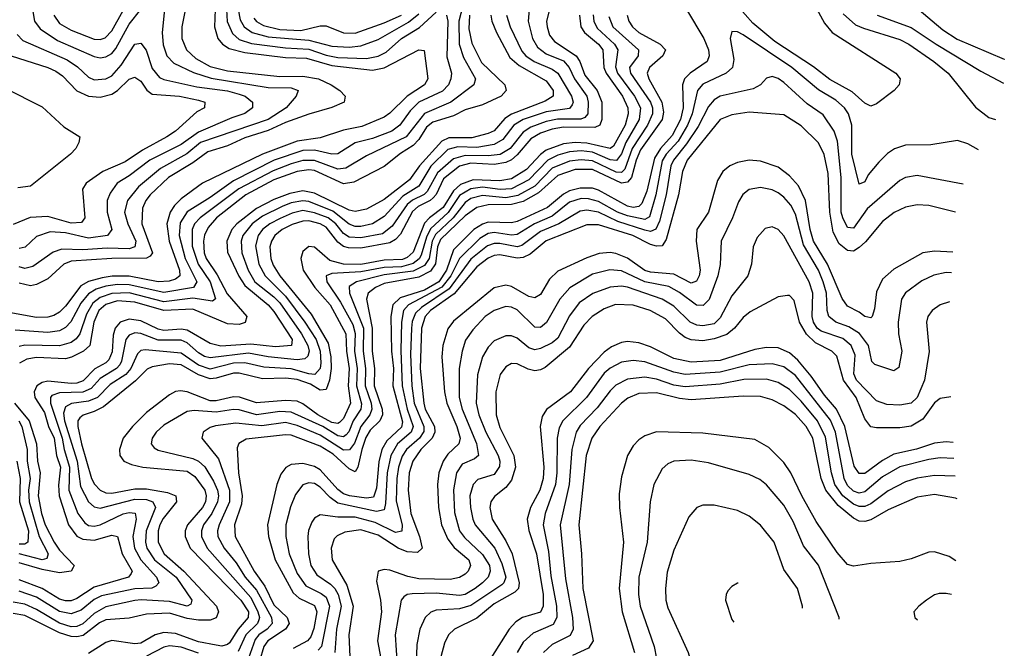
# Model space of a CAD drawing. Header units: inches. Extents: x 884549 to 1028252, y 526810 to 653624.
# Tile 767 of 1056: x 1010992 to 1014391, y 590144 to 592315. Entities that reach past the tile are written whole.
import ezdxf

# ---------------------------------------------------------------- set-up
doc = ezdxf.new("R2010")
doc.units = ezdxf.units.IN
doc.header["$MEASUREMENT"] = 0
doc.layers.add('B0519', color=7, linetype='Continuous')

msp = doc.modelspace()

# ---------------------------------------------------------------- linework, layer by layer
at = {"layer": 'B0519', "color": 5}
for points, elevation in [([(1012528.5, 592390), (1012508.3, 592310), (1012509.9, 592229.9), (1012523.9, 592183.9), (1012565.4, 592110), (1012560.1, 592090), (1012480.5, 592030), (1012389.3, 591990.7), (1012325.9, 591910), (1012190, 591844.5), (1012118.3, 591801.7), (1012090, 591798.1), (1012010, 591828.9), (1011970, 591827.9), (1011930, 591817.1), (1011867.4, 591792.6), (1011748.9, 591731.1), (1011615.6, 591630), (1011596.2, 591610), (1011587.9, 591590), (1011587.8, 591532.2), (1011608.3, 591470), (1011650.2, 591410), (1011668.7, 591351.3), (1011657.7, 591342.3), (1011590, 591353.6), (1011490, 591340.7), (1011370, 591371.2), (1011310, 591369.1), (1011270, 591355.9), (1011244.7, 591335.3), (1011222.7, 591297.3), (1011199.5, 591230), (1011187.4, 591212.6), (1011170, 591200.2), (1011130, 591188.3), (1011010, 591191.2), (1010990, 591186.5)], 2260), ([(1013723.3, 592390), (1013770, 592302.2), (1013796.9, 592270), (1014017, 592130), (1014031.7, 592110), (1014028.5, 592090), (1014010.5, 592070), (1013950, 592024.2), (1013930, 592015.8), (1013910, 592026.1), (1013865.3, 592065.3), (1013788.6, 592108.6), (1013732.2, 592152.2), (1013598.9, 592238.9), (1013522.6, 592302.6), (1013470, 592362.6)], 2520), ([(1011667.5, 592350), (1011664.5, 592290), (1011676.6, 592250), (1011692.8, 592230), (1011715.6, 592215.6), (1011770, 592201.1), (1011910, 592184.5), (1011982, 592182), (1012070, 592156.3), (1012210, 592140), (1012250, 592148.8), (1012370, 592210.1), (1012388, 592208), (1012401.5, 592110), (1012389.6, 592090), (1012329.4, 592050.6), (1012270, 591991.8), (1012250, 591978.5), (1012173.7, 591946.3), (1012110, 591932.7), (1012030, 591906.3), (1011950, 591895.1), (1011830, 591850.2), (1011623.6, 591750), (1011550, 591696.3), (1011526.8, 591673.2), (1011512.1, 591650), (1011500.6, 591610), (1011508.2, 591550), (1011544.4, 591450), (1011545.3, 591430), (1011530, 591418.3), (1011508.7, 591411.3), (1011470.2, 591409.8), (1011370, 591428.5), (1011311.3, 591428.7), (1011276.9, 591423.1), (1011229.5, 591410.5), (1011203.8, 591396.2), (1011150, 591325.3), (1011130, 591304.8), (1011110, 591292.8), (1011090, 591286.9), (1011050, 591285.8), (1010930, 591308.2)], 2220), ([(1012751.2, 592350), (1012747.7, 592310), (1012762.6, 592250), (1012779.8, 592219.8), (1012810, 592197), (1012870, 592172), (1012889.5, 592150), (1012907.1, 592110), (1012949.5, 592050), (1012954.2, 592030), (1012953.2, 591990), (1012942.8, 591977.2), (1012929.1, 591971), (1012849.1, 591970.9), (1012810, 591962.7), (1012756.2, 591943.8), (1012730, 591925.8), (1012685.9, 591870), (1012650.7, 591849.3), (1012610, 591844.7), (1012530, 591845.8), (1012490, 591834.5), (1012434.1, 591785.9), (1012398.8, 591721.2), (1012388.9, 591711.1), (1012348.7, 591691.3), (1012330, 591676.3), (1012278.3, 591601.7), (1012244.3, 591575.7), (1012170, 591561.1), (1012130, 591563.4), (1012110, 591576.5), (1012083.1, 591610), (1012057.5, 591630), (1012010, 591647.8), (1011970, 591655.3), (1011933.1, 591646.9), (1011891.4, 591628.6), (1011855.7, 591610), (1011830.7, 591590), (1011815.6, 591570), (1011806, 591534), (1011818.2, 591470), (1011839.2, 591430), (1011910, 591359.7), (1011977.1, 591270), (1012015.3, 591210), (1012029.7, 591170), (1012031.9, 591130), (1012029.5, 591110), (1012011.2, 591090), (1011990, 591091.4), (1011930, 591109.5), (1011834.9, 591114.9), (1011769.8, 591129.8), (1011730, 591128.7), (1011650, 591108.1), (1011610, 591122), (1011550, 591163.2), (1011425, 591174.9), (1011410, 591172.7), (1011398.7, 591161.3), (1011375.7, 591110), (1011359, 591090), (1011305.2, 591054.8), (1011260.9, 591010), (1011230, 590997.2), (1011170.8, 590989.2), (1011150, 590977.8), (1011143.7, 590956.3), (1011146.9, 590930), (1011190.8, 590790), (1011202.7, 590702.7), (1011229.5, 590650), (1011250, 590632), (1011270, 590627.7), (1011390, 590659.5), (1011430, 590658.4), (1011452.1, 590650), (1011461.7, 590630), (1011428.4, 590550), (1011427, 590510), (1011431.8, 590490), (1011458.1, 590450), (1011532.1, 590390), (1011587, 590310), (1011583.6, 590296.4), (1011570, 590289.7), (1011510, 590305.6), (1011411.7, 590311.7), (1011390, 590308.8), (1011290, 590286.7), (1011250, 590263.8), (1011210, 590228.7), (1011190, 590219.4), (1011170, 590218.6), (1011130, 590231.3), (1011050, 590278.5), (1011010, 590296), (1010970, 590303.6)], 2360), ([(1012820.7, 592350), (1012811.3, 592310), (1012812.8, 592290), (1012821.7, 592261.7), (1012838.8, 592238.8), (1012913.2, 592190), (1012925.8, 592170), (1012943.6, 592123.6), (1012985.1, 592070), (1013001.8, 592030), (1013001.4, 591970), (1012994.8, 591950), (1012978.1, 591941.9), (1012870, 591943.7), (1012830, 591936.5), (1012790, 591922.6), (1012757.2, 591902.8), (1012710, 591848), (1012690, 591831.1), (1012670, 591821.7), (1012630, 591815.1), (1012550, 591819.3), (1012510, 591808.7), (1012455.3, 591764.7), (1012429.5, 591710.5), (1012420, 591700), (1012409.5, 591690), (1012368.3, 591670), (1012347.8, 591652.2), (1012306.4, 591573.6), (1012290, 591555.2), (1012270, 591544), (1012170, 591525.8), (1012127, 591527), (1012110, 591532), (1012090, 591546.5), (1012050, 591598.5), (1012030, 591610.1), (1011990, 591619.9), (1011970, 591619.3), (1011932.5, 591607.5), (1011897.9, 591590), (1011873.2, 591570), (1011861.1, 591550), (1011856, 591530), (1011859, 591490), (1011866.8, 591466.8), (1011890, 591430), (1011997.9, 591297.9), (1012057.5, 591197.5), (1012065.8, 591150), (1012067, 591110), (1012062.1, 591070), (1012050, 591037.9), (1012030, 591035.6), (1011995.7, 591055.7), (1011950, 591072.7), (1011910, 591077.1), (1011830, 591074.8), (1011750, 591094.5), (1011730, 591094.3), (1011670, 591076.5), (1011650, 591075), (1011610, 591088.2), (1011550, 591123.4), (1011510, 591126.8), (1011450, 591116.1), (1011432.5, 591107.5), (1011392.4, 591067.6), (1011282.2, 590977.8), (1011250, 590961.2), (1011210.9, 590949.1), (1011200.2, 590939.8), (1011193, 590930), (1011193.2, 590910), (1011205.5, 590850), (1011240.6, 590730), (1011250.7, 590710.7), (1011270, 590690.1), (1011290, 590681.2), (1011310, 590679.5), (1011390, 590694.7), (1011430, 590694.4), (1011502.3, 590682.3), (1011531.6, 590670), (1011533.3, 590650), (1011487.7, 590592.3), (1011475.7, 590570), (1011470, 590550), (1011470.9, 590510), (1011490.8, 590470), (1011558.7, 590410), (1011671.4, 590290), (1011678.2, 590270), (1011671.1, 590249), (1011650, 590241.4), (1011610, 590241.4), (1011570, 590247.1), (1011510, 590265), (1011430, 590262.3), (1011370, 590247.9), (1011290, 590242.2), (1011268, 590232), (1011211.2, 590188.8), (1011190, 590183.3), (1011170, 590184.6), (1011130, 590197), (1011010, 590257), (1010970, 590264.5)], 2380), ([(1011567.7, 592370), (1011552.2, 592290), (1011551.8, 592250), (1011567.7, 592210), (1011600.2, 592180.2), (1011650, 592152.9), (1011710, 592138.4), (1011890, 592119), (1011970, 592119.2), (1012024.2, 592110), (1012067.6, 592090), (1012097.5, 592070), (1012115.9, 592050), (1012111.9, 592030), (1012070, 592011.4), (1011990, 591988.5), (1011910, 591960), (1011850, 591932), (1011770, 591906.3), (1011710, 591879.6), (1011641.3, 591858.7), (1011590, 591820.6), (1011505.8, 591770), (1011442.2, 591710), (1011427.3, 591690), (1011416.3, 591663.7), (1011413.6, 591610), (1011450.5, 591510), (1011442.2, 591497.8), (1011430, 591491.4), (1011310, 591490.5), (1011170, 591480.4), (1011144.2, 591470), (1011090, 591419.7), (1011050, 591400.2), (1011030, 591395.9), (1010990, 591404.8)], 2180), ([(1011491.7, 592350), (1011484.4, 592270), (1011487.3, 592227.3), (1011500.7, 592190), (1011524, 592164), (1011592.5, 592132.5), (1011653, 592113), (1011850, 592081), (1011930, 592079.9), (1011953.7, 592070), (1011946.4, 592050), (1011912.4, 592010), (1011850.5, 591970), (1011616.9, 591890), (1011568.9, 591851.1), (1011478.9, 591801.1), (1011402.9, 591737.1), (1011365, 591690), (1011354.1, 591650), (1011365.1, 591610), (1011393.3, 591550), (1011389.5, 591530), (1011370, 591523.9), (1011293.9, 591526.1), (1011210, 591519.4), (1011137.4, 591522.6), (1011108, 591512), (1011037.5, 591462.5), (1011010, 591455.7), (1010990, 591461.4)], 2160), ([(1011037, 592350), (1011043.3, 592310), (1011062.8, 592282.8), (1011122.8, 592242.8), (1011250, 592187.6), (1011270, 592183.1), (1011290, 592185.8), (1011310, 592197.9), (1011324.6, 592215.4), (1011370, 592299.2), (1011410.3, 592350)], 2160), ([(1011706.7, 592350), (1011708.9, 592308.9), (1011726.8, 592266.8), (1011750, 592246), (1011792.6, 592232.6), (1011910, 592217.3), (1011990, 592213), (1012050, 592192.4), (1012090, 592184.4), (1012190, 592180.4), (1012230, 592188.7), (1012257.4, 592202.6), (1012309.9, 592250), (1012372.4, 592287.6), (1012430, 592340.8)], 2240), ([(1011746.2, 592350), (1011753.7, 592313.7), (1011767.3, 592290), (1011794.7, 592270), (1011850, 592255.6), (1011990, 592243.7), (1012070, 592223), (1012130, 592219.7), (1012170, 592224), (1012230, 592246.6), (1012334.4, 592305.6), (1012370, 592335.1)], 2260), ([(1013293.5, 592350), (1013354.1, 592250), (1013370.1, 592210.1), (1013372, 592190), (1013364.8, 592170), (1013306.5, 592130), (1013287.4, 592110), (1013280.5, 592090), (1013282.4, 592010), (1013273.8, 591970), (1013244.8, 591915.2), (1013204.1, 591870), (1013183, 591837), (1013157.5, 591722.5), (1013140.2, 591679.8), (1013130, 591669.5), (1013110, 591666.6), (1013090, 591670.7), (1012990, 591725.9), (1012970, 591733), (1012926.7, 591733.3), (1012890, 591724.1), (1012870, 591712.7), (1012814, 591666), (1012710, 591618), (1012690, 591613), (1012610, 591615.1), (1012590, 591609), (1012560.1, 591590), (1012490, 591519.6), (1012465.7, 591450), (1012438.9, 591410), (1012390, 591380.8), (1012305.3, 591354.7), (1012280.2, 591330), (1012272.9, 591290), (1012276.2, 591170), (1012283.2, 591110), (1012280.4, 591050), (1012313.6, 590926.4), (1012310, 590907.3), (1012260.1, 590859.9), (1012241.9, 590830), (1012231.7, 590788.3), (1012223.5, 590696.5), (1012213.9, 590666.1), (1012190, 590662), (1012130.3, 590670.3), (1012110, 590677.3), (1012090, 590692.1), (1012030, 590759.9), (1012010, 590771.6), (1011970, 590781.8), (1011930, 590778.3), (1011911.6, 590768.4), (1011894.2, 590745.8), (1011879.5, 590710), (1011847.2, 590570), (1011851.2, 590530), (1011874.1, 590450), (1011935.9, 590335.9), (1011957.2, 590317.2), (1012010, 590291.3), (1012017.6, 590270), (1012007.2, 590212.8), (1011996.8, 590183.1), (1011986.2, 590170), (1011936.5, 590143.5)], 2520), ([(1014090, 592354.3), (1014179.2, 592279.2), (1014227.9, 592247.9), (1014390, 592177.9), (1014391, 592177.7)], 2580), ([(1012465.2, 592330), (1012469.7, 592309.7), (1012466.9, 592186.9), (1012482.9, 592130), (1012480.9, 592110), (1012472, 592090), (1012452, 592068), (1012369.7, 592030), (1012339.7, 592000.3), (1012305, 591950), (1012276.8, 591930), (1012210, 591904.6), (1012150, 591889.6), (1012090, 591851.7), (1012070, 591849.9), (1012010, 591864), (1011970, 591862.4), (1011870.7, 591829.3), (1011730, 591758.1), (1011650, 591700.1), (1011570, 591651.4), (1011546.5, 591613.5), (1011542.8, 591570), (1011563.3, 591490), (1011603.6, 591410), (1011592, 591390), (1011490, 591373.1), (1011370, 591399.6), (1011330, 591400.6), (1011290, 591394.8), (1011256.1, 591383.9), (1011230, 591368), (1011203.9, 591336.1), (1011168.6, 591271.4), (1011150, 591251.7), (1011130, 591240.7), (1011090, 591234.4), (1010976.9, 591243.1)], 2240), ([(1012618.8, 592330), (1012622.3, 592310), (1012637.9, 592270), (1012684.5, 592184.5), (1012716.4, 592156.4), (1012810, 592103.3), (1012834.1, 592070), (1012833.3, 592050), (1012806.7, 592033.3), (1012690, 591988.6), (1012667.1, 591972.9), (1012630, 591931), (1012610, 591921.1), (1012553.6, 591906.4), (1012473.5, 591906.5), (1012450, 591895.2), (1012372.6, 591810), (1012338.4, 591761.6), (1012250, 591693.4), (1012190, 591659.9), (1012150, 591652), (1012130, 591657.2), (1012010, 591715.6), (1011970, 591723.1), (1011925.2, 591714.8), (1011870, 591693.4), (1011810, 591662.2), (1011742, 591610), (1011724.2, 591590), (1011707.2, 591550), (1011710, 591512.4), (1011719.5, 591490), (1011748.9, 591428.9), (1011770, 591396.9), (1011850, 591330.5), (1011870, 591307.3), (1011933, 591210), (1011930.7, 591189.3), (1011875.4, 591184.6), (1011790, 591194.6), (1011686.9, 591186.9), (1011650, 591196.7), (1011570, 591242.4), (1011550, 591246), (1011490, 591241.7), (1011470, 591245.8), (1011410, 591274.6), (1011370, 591280), (1011338.8, 591270), (1011321.9, 591250), (1011315.2, 591224.8), (1011311.9, 591168.1), (1011300.1, 591139.9), (1011290.2, 591129.8), (1011251.5, 591108.5), (1011212, 591068), (1011190, 591059.3), (1011170, 591058.8), (1011090, 591067), (1011070, 591062), (1011051.4, 591050), (1011042.3, 591030), (1011045.1, 591010), (1011077.8, 590957.8), (1011091.4, 590910), (1011110.8, 590870), (1011120, 590810), (1011133, 590770), (1011126.9, 590706.9), (1011129.1, 590670), (1011161, 590570), (1011190, 590531.3), (1011210, 590520.5), (1011250, 590517.5), (1011310, 590534.9), (1011329.7, 590529.7), (1011346, 590470), (1011380.4, 590410), (1011377.4, 590402.6), (1011367.7, 590390), (1011250, 590355.3), (1011190, 590315.8), (1011170, 590308), (1011150, 590307.8), (1011130, 590313.9), (1011070.1, 590350.1), (1010990, 590379.9)], 2320), ([(1012672.5, 592330), (1012685.2, 592290), (1012725.5, 592205.5), (1012738.9, 592190), (1012767.7, 592170), (1012830, 592144.1), (1012849.5, 592129.5), (1012897.4, 592050), (1012902.3, 592030), (1012899.5, 592020.5), (1012890, 592007.9), (1012810, 591996.7), (1012730, 591969.8), (1012698.6, 591950), (1012659.6, 591900.4), (1012630, 591883.9), (1012570, 591873.5), (1012504.5, 591875.5), (1012470, 591866.3), (1012411.3, 591808.7), (1012370, 591740), (1012315, 591705), (1012250, 591634.7), (1012210.5, 591609.5), (1012170, 591600.2), (1012150, 591600.7), (1012130, 591608.3), (1012073.5, 591653.5), (1011990, 591686.8), (1011970, 591689.5), (1011930, 591682.7), (1011898.1, 591670), (1011830, 591636.2), (1011795, 591610), (1011762.6, 591570), (1011756.3, 591550), (1011759.6, 591510), (1011781.1, 591450), (1011804.4, 591410), (1011870, 591357.6), (1011890, 591336.4), (1011965.5, 591230), (1011987.2, 591190), (1011991.2, 591170), (1011987.4, 591152.6), (1011976.8, 591143.2), (1011950, 591140.6), (1011850, 591150.3), (1011782.6, 591162.6), (1011650, 591147.3), (1011630, 591152.1), (1011610, 591164.1), (1011570, 591199.1), (1011550, 591207.5), (1011470, 591208.2), (1011410, 591231.6), (1011390, 591233.1), (1011370, 591225.6), (1011359.2, 591210), (1011344.2, 591135.8), (1011337.6, 591122.4), (1011326.8, 591110), (1011270, 591076.1), (1011239.3, 591040.7), (1011210, 591028.1), (1011130, 591026.4), (1011103.5, 591016.5), (1011098.3, 591010), (1011098.2, 590990), (1011139.3, 590870), (1011145.9, 590830), (1011164.4, 590770), (1011162.4, 590690), (1011193.4, 590610), (1011217, 590577), (1011230, 590567.9), (1011250, 590565.5), (1011270, 590570.1), (1011350, 590608.2), (1011370, 590612.6), (1011390.5, 590610.5), (1011394.9, 590590), (1011383.1, 590530), (1011388.9, 590490), (1011410.3, 590450), (1011464.7, 590390), (1011472.6, 590370), (1011461.8, 590358.2), (1011448.6, 590351.4), (1011390, 590349.4), (1011274.5, 590325.5), (1011250, 590312.5), (1011204.4, 590275.6), (1011170, 590263.5), (1011130, 590271.4), (1011050, 590320.5), (1010990, 590341)], 2340), ([(1012544.6, 592330), (1012542.7, 592282.7), (1012553.3, 592233.3), (1012586.4, 592166.4), (1012667.1, 592090), (1012671.7, 592070), (1012654, 592050), (1012590, 592020.7), (1012530, 592003.5), (1012490, 591983.1), (1012418.8, 591961.2), (1012397, 591943), (1012370, 591900.6), (1012350, 591880.5), (1012306.9, 591853.1), (1012250, 591807.8), (1012145.9, 591754.1), (1012110, 591747.9), (1012010, 591793.7), (1011990, 591795.7), (1011950, 591790), (1011870, 591761.4), (1011772.5, 591710), (1011672.1, 591630), (1011642.5, 591597.5), (1011629.9, 591570.1), (1011626.4, 591550), (1011629.3, 591510), (1011635.8, 591490), (1011673.6, 591433.6), (1011708.5, 591368.5), (1011776.2, 591290), (1011770.6, 591269.4), (1011750, 591262.7), (1011710, 591264.9), (1011590, 591315.5), (1011490, 591310.9), (1011390, 591339.5), (1011330, 591343.4), (1011290, 591331.5), (1011265.4, 591310), (1011248.5, 591270), (1011234.1, 591190), (1011213.2, 591170), (1011171, 591149), (1011150, 591144.1), (1011050, 591148.5), (1011017.3, 591142.7), (1010991.5, 591128.5)], 2280), ([(1011110.1, 592330), (1011130, 592301.9), (1011170, 592278.4), (1011250, 592247.8), (1011270, 592246.7), (1011287.7, 592252.3), (1011310, 592275.9), (1011350, 592346.6)], 2180), ([(1012924.2, 592330), (1012929.2, 592290), (1012942.4, 592270), (1012990.4, 592230), (1013005, 592210), (1013008.7, 592150), (1013016.8, 592130), (1013073.4, 592050), (1013092, 592010), (1013093.2, 591990), (1013082.2, 591950), (1013041.6, 591878.4), (1013030, 591870), (1012950, 591888.6), (1012910, 591890.5), (1012870, 591885.6), (1012810, 591863.9), (1012790, 591849.1), (1012742.3, 591797.7), (1012690, 591765.4), (1012650, 591758.1), (1012557.9, 591762.1), (1012514.1, 591745.9), (1012490, 591723.4), (1012453.9, 591666.1), (1012406.7, 591630), (1012390, 591611.6), (1012350, 591511.4), (1012330, 591493.5), (1012313.2, 591486.8), (1012250, 591483.9), (1012170, 591469.5), (1012110.2, 591470.2), (1012062.6, 591482.7), (1012010, 591529.6), (1011990, 591531.1), (1011970, 591514.5), (1011962.5, 591490), (1011971.4, 591450), (1012011.3, 591390), (1012063.5, 591330), (1012118, 591230), (1012120.6, 591170), (1012129.3, 591110), (1012126, 591050), (1012134.5, 590990), (1012110, 590937.1), (1012096.4, 590923.6), (1012090, 590919.8), (1012070, 590924.1), (1012021.6, 590950), (1011970, 590988), (1011950, 590997.1), (1011910, 590999.7), (1011810, 590991.7), (1011751.5, 591011.5), (1011730, 591012.9), (1011670, 590998.6), (1011650, 590998.7), (1011570, 591029.7), (1011547.4, 591032.6), (1011530, 591030.6), (1011510, 591019.5), (1011430, 590958.5), (1011381.2, 590910), (1011350.1, 590870), (1011336.8, 590830), (1011338.5, 590810), (1011351.8, 590790), (1011378.4, 590778.4), (1011417, 590770), (1011570, 590755.5), (1011597.2, 590737.2), (1011631.4, 590690), (1011635.8, 590670), (1011633.3, 590650), (1011623.4, 590630), (1011571.2, 590570), (1011563.9, 590550), (1011563, 590530), (1011580.7, 590490), (1011756.1, 590310), (1011781.7, 590270), (1011781.2, 590250), (1011746.8, 590210), (1011716.8, 590163.2), (1011710, 590156.7), (1011690, 590151.7), (1011670, 590154.6), (1011610, 590165.9), (1011530, 590194.7), (1011490, 590198.4), (1011459.5, 590190), (1011410, 590161.6), (1011390, 590159.2), (1011310, 590170.5), (1011290, 590164.4), (1011230, 590125.9)], 2420), ([(1012971.9, 592331.9), (1012973.6, 592310), (1012985.8, 592285.8), (1013045.7, 592230), (1013057.4, 592210), (1013048.6, 592151.4), (1013055.9, 592130), (1013115, 592050), (1013135.5, 592010), (1013131, 591970), (1013084.4, 591890), (1013069.1, 591850.9), (1013052.1, 591827.9), (1013030, 591830.7), (1012970, 591856.9), (1012930, 591861.5), (1012890, 591858.6), (1012850, 591847.2), (1012815.9, 591830), (1012750, 591761.8), (1012690, 591730.6), (1012651.3, 591728.8), (1012590, 591736.9), (1012549.5, 591730.5), (1012510, 591707.4), (1012470.9, 591649.1), (1012410, 591592.4), (1012396.6, 591563.4), (1012378.4, 591501.6), (1012370.8, 591489.2), (1012350, 591472.8), (1012310, 591461.4), (1012250, 591459.2), (1012170, 591443.5), (1012070, 591438.8), (1012049.7, 591430.3), (1012052.1, 591410), (1012099.7, 591339.7), (1012142, 591261.9), (1012150.7, 591230.7), (1012148.6, 591170), (1012156.9, 591110), (1012155.1, 591050), (1012171.7, 590988.3), (1012169.6, 590970), (1012143.7, 590930), (1012128.3, 590891.7), (1012118.8, 590881.2), (1012110, 590874.1), (1012090, 590877.5), (1012039.2, 590910), (1011930, 590959.9), (1011890, 590961.8), (1011810, 590950.2), (1011750, 590967.7), (1011730, 590968.8), (1011670, 590958.9), (1011595.1, 590964.9), (1011570, 590961.8), (1011490, 590914), (1011463.3, 590890), (1011449.5, 590870), (1011445.9, 590850), (1011456.3, 590836.3), (1011470, 590827.7), (1011590, 590799.5), (1011610, 590790.7), (1011631.1, 590771.1), (1011661.2, 590721.2), (1011675.5, 590690), (1011678.3, 590670), (1011674.9, 590650), (1011655.4, 590610), (1011626.8, 590570), (1011619.5, 590550), (1011619.6, 590530), (1011639.8, 590490), (1011790, 590319.1), (1011814.3, 590270), (1011819.9, 590250), (1011817.9, 590242.1), (1011813.7, 590230), (1011772.7, 590190), (1011746.6, 590133.4)], 2440), ([(1013025.5, 592325.5), (1013039.7, 592290), (1013128.1, 592210), (1013126.9, 592190), (1013097.7, 592150), (1013100.4, 592130), (1013169.2, 592030), (1013176.4, 592010), (1013177.1, 591990), (1013159.2, 591950), (1013106, 591870), (1013081.3, 591798.7), (1013070, 591786.7), (1013051.5, 591788.5), (1012970, 591827.7), (1012930, 591831), (1012890, 591826.3), (1012830, 591801.8), (1012770, 591740.3), (1012712.4, 591707.6), (1012670, 591699.8), (1012590, 591707.3), (1012550, 591697.6), (1012530, 591683.8), (1012488.6, 591630), (1012427.3, 591572.7), (1012415.9, 591550), (1012406.2, 591490), (1012390, 591465.9), (1012350, 591445.8), (1012250, 591433.5), (1012155.2, 591410), (1012130, 591393.1), (1012130.6, 591370), (1012179.1, 591250), (1012178.3, 591170), (1012186.2, 591110), (1012184.6, 591050), (1012205.3, 590990), (1012207.8, 590970), (1012201.3, 590950), (1012170.4, 590909.6), (1012148, 590852), (1012130.9, 590829.1), (1012110, 590828.2), (1012030, 590880.2), (1011950, 590913.7), (1011910, 590923.4), (1011827.8, 590912.2), (1011738.3, 590921.7), (1011668.3, 590911.7), (1011650, 590906), (1011626, 590890), (1011620.9, 590870), (1011678.3, 590798.3), (1011716.7, 590690), (1011716.8, 590650), (1011680.5, 590570), (1011675.1, 590550), (1011676.7, 590530), (1011698.1, 590490), (1011739.5, 590439.5), (1011770.9, 590390), (1011810, 590344.8), (1011861, 590250), (1011863.8, 590230), (1011847.1, 590210), (1011817.8, 590190), (1011805.3, 590174.7), (1011782.4, 590110)], 2460), ([(1013088.7, 592330), (1013094.5, 592310), (1013107.8, 592290), (1013129.7, 592270), (1013202.8, 592230), (1013221.1, 592210), (1013212.7, 592190), (1013165.8, 592150), (1013158.3, 592130), (1013164.2, 592110), (1013208.9, 592030), (1013215.2, 591995.2), (1013210, 591970), (1013134.9, 591865.1), (1013120, 591830), (1013104.1, 591770), (1013090, 591753.1), (1013070, 591750.1), (1012970, 591797.2), (1012910, 591797.5), (1012850, 591776.6), (1012783.4, 591716.6), (1012730, 591687), (1012690, 591676.7), (1012610, 591675.7), (1012570, 591665.8), (1012530, 591637.4), (1012444.7, 591555.3), (1012434.9, 591530), (1012428.2, 591471.8), (1012410, 591446.7), (1012370, 591425.3), (1012250, 591403.7), (1012220.3, 591390), (1012195, 591370), (1012189.3, 591350), (1012209.3, 591250), (1012209.1, 591170), (1012217.4, 591110), (1012215.4, 591050), (1012243.1, 590970), (1012244.6, 590950), (1012235.5, 590930), (1012202.5, 590897.5), (1012187.6, 590872.4), (1012172.8, 590830), (1012159.7, 590770), (1012150, 590753.1), (1012130, 590763.5), (1012074.6, 590814.6), (1012030, 590841.5), (1011930, 590879.8), (1011910, 590881), (1011774.2, 590865.8), (1011748.4, 590851.6), (1011743.2, 590836.8), (1011747.7, 590750), (1011760.8, 590670), (1011757.8, 590642.2), (1011734.4, 590570), (1011735.6, 590530), (1011801.3, 590410), (1011838.7, 590358.7), (1011870, 590294.1), (1011916.2, 590250), (1011923.1, 590230), (1011910.1, 590210), (1011848.5, 590170), (1011835.6, 590150), (1011819.8, 590100.2)], 2480), ([(1011800, 592320), (1011810, 592308.3), (1011834.3, 592294.3), (1011890, 592280.3), (1011962.9, 592277.1), (1012030, 592293.7), (1012050, 592293.7), (1012109.8, 592269.8), (1012150, 592268), (1012250, 592303.6), (1012310, 592330.6)], 2280), ([(1013835.3, 592335.3), (1013877.2, 592297.2), (1013904.8, 592284.8), (1014030, 592246.5), (1014061.3, 592230), (1014148.1, 592170), (1014196.8, 592130), (1014292.1, 592012.1), (1014337.1, 591977.1), (1014360.7, 591969.6)], 2540), ([(1013951.6, 592330), (1014070, 592288.2), (1014155.3, 592230), (1014310, 592136.5), (1014388.3, 592095.9)], 2560), ([(1010983.3, 592263.3), (1011002.9, 592242.9), (1011156.3, 592176.3), (1011191.6, 592151.6), (1011230, 592116.2), (1011250, 592107.3), (1011290, 592110.1), (1011310, 592121.3), (1011342.8, 592157.2), (1011390, 592230.1), (1011410, 592233.9), (1011429.1, 592209.1), (1011450, 592145.8), (1011475.2, 592115.2), (1011490, 592108.2), (1011603.3, 592083.3), (1011709.2, 592069.2), (1011750, 592057.5), (1011770.7, 592050), (1011795.6, 592030), (1011796.1, 592010), (1011769.5, 591990.5), (1011724.3, 591975.7), (1011610, 591926.4), (1011550, 591884), (1011441.3, 591830), (1011370, 591775.6), (1011328.3, 591750), (1011304.5, 591715.5), (1011294.6, 591690), (1011293.8, 591650), (1011310.5, 591590), (1011295.3, 591570), (1011230, 591560.3), (1011150, 591578.1), (1011097.9, 591582.1), (1011050, 591565.8), (1011010.8, 591529.2), (1010990, 591524.5)], 2140), ([(1014302, 591865.2), (1014265.4, 591885.4), (1014230, 591897.4), (1014137.3, 591882.7), (1014050, 591880.8), (1014011.5, 591868.5), (1013987.3, 591852.7), (1013957.5, 591822.5), (1013921.3, 591778.7), (1013910, 591754.7), (1013890, 591746.6), (1013864.9, 591850), (1013864.7, 591950), (1013852.8, 591990), (1013839.5, 592010), (1013810, 592037.2), (1013750, 592072.1), (1013657.8, 592150), (1013490, 592261.8), (1013470, 592273.2), (1013450, 592273.3), (1013445, 592250), (1013457.1, 592177.1), (1013453, 592150), (1013431, 592130), (1013350, 592092.4), (1013332.3, 592070), (1013313.2, 591990), (1013297, 591950), (1013264.8, 591895.2), (1013223.7, 591850), (1013210, 591827.2), (1013188.7, 591710), (1013166.6, 591633.4), (1013150, 591624.4), (1013090, 591637.4), (1013055.4, 591650), (1012990, 591687.2), (1012956.2, 591696.2), (1012930, 591697.2), (1012890, 591684.3), (1012830, 591636.1), (1012769.8, 591610.2), (1012710, 591572.6), (1012690, 591570.2), (1012630, 591580.2), (1012610, 591576.4), (1012580.7, 591559.4), (1012510, 591490.2), (1012480.7, 591430), (1012450, 591391.4), (1012334.9, 591330), (1012317.3, 591310), (1012310.2, 591270), (1012308.1, 591171.9), (1012312.9, 591050), (1012329.8, 590970), (1012350.8, 590910), (1012343.8, 590890), (1012296.8, 590850), (1012273, 590810), (1012260.4, 590750), (1012255.6, 590644.4), (1012250, 590622.3), (1012224.1, 590615.9), (1012090, 590645.4), (1012064.6, 590664.6), (1012030, 590700.8), (1012010, 590712.6), (1011990, 590715.9), (1011970, 590708.1), (1011944.9, 590675.1), (1011927.1, 590632.9), (1011910.9, 590570), (1011911.5, 590530), (1011922.8, 590470), (1011950, 590402.4), (1011980.3, 590360.3), (1012033.5, 590333.5), (1012050, 590320.4), (1012061.6, 590290), (1012033.9, 590150), (1012022.5, 590137.5)], 2540), ([(1010938.1, 592198.1), (1011089.3, 592150), (1011117, 592137), (1011140.7, 592120.7), (1011189.2, 592069.2), (1011230, 592050.3), (1011270, 592047.6), (1011310, 592057.6), (1011330.3, 592069.7), (1011370, 592109.7), (1011390, 592116.3), (1011410, 592101.8), (1011430.7, 592070.7), (1011450, 592057.7), (1011543.8, 592050), (1011610, 592036.3), (1011631.4, 592030), (1011630.2, 592010), (1011604.1, 591995.9), (1011530.6, 591930), (1011499.8, 591910), (1011415.9, 591864.1), (1011355.9, 591824.1), (1011279.5, 591790), (1011221.3, 591750), (1011208.7, 591730), (1011217, 591630), (1011206.1, 591613.9), (1011170, 591612.5), (1011090, 591635.2), (1011028.6, 591631.4), (1010970, 591606.9)], 2120), ([(1014248.7, 591746.5), (1014090, 591776.1), (1014050, 591769.2), (1014030, 591759.1), (1013918.2, 591661.8), (1013870, 591595.2), (1013850, 591597.5), (1013833.2, 591630), (1013828.4, 591650), (1013827.5, 591770), (1013815.3, 591895.3), (1013804, 591930), (1013765.8, 591985.8), (1013710, 592024.1), (1013630, 592097.4), (1013610, 592111.8), (1013590, 592117.9), (1013570, 592112.9), (1013549.3, 592090), (1013524.7, 592075.3), (1013410, 592050.7), (1013390, 592037.6), (1013370, 592014.3), (1013334.6, 591945.4), (1013294.2, 591885.8), (1013248.8, 591830), (1013239.7, 591810), (1013224.2, 591710), (1013201.3, 591618.7), (1013188.5, 591591.5), (1013170, 591583.6), (1013150, 591587.7), (1013057.3, 591617.3), (1012990, 591649.8), (1012950, 591656.5), (1012927.1, 591652.9), (1012853.7, 591610), (1012790, 591582.8), (1012725.2, 591534.8), (1012710, 591530), (1012650, 591541.8), (1012630, 591541.7), (1012606.7, 591533.3), (1012550, 591488.1), (1012475.1, 591384.9), (1012379.3, 591320.7), (1012359, 591301), (1012347.2, 591272.8), (1012344.7, 591250), (1012341.1, 591158.9), (1012345.8, 591050), (1012353.7, 590990), (1012387.7, 590910), (1012386.9, 590893.1), (1012372.3, 590870), (1012327, 590830), (1012312.8, 590807.2), (1012300, 590770), (1012294.1, 590730), (1012291.6, 590651.6), (1012312.1, 590570), (1012311.9, 590548.1), (1012290, 590544.4), (1012218.9, 590578.9), (1012150, 590596.3), (1012090, 590596.4), (1012030, 590605.3), (1012010, 590592.9), (1012000.8, 590579.2), (1011989.1, 590550.9), (1011986.6, 590530), (1011989.7, 590470), (1011997.4, 590430), (1012018.3, 590398.3), (1012065.7, 590365.7), (1012080.2, 590350), (1012091.9, 590330), (1012102.2, 590290), (1012085.6, 590210), (1012080.4, 590130)], 2560), ([(1010939.5, 592079.5), (1011070, 592013.3), (1011144.3, 591944.3), (1011200.3, 591910), (1011196.5, 591890), (1011186, 591870), (1011167.4, 591850), (1011030, 591739.5), (1010986.3, 591733.7)], 2080), ([(1014223, 591650.3), (1014130, 591673.2), (1014090, 591675.2), (1014050, 591667.2), (1014011.1, 591648.9), (1013970, 591618.1), (1013912.2, 591547.7), (1013890, 591528.3), (1013870, 591515.7), (1013850, 591517.9), (1013820.6, 591540.6), (1013800.5, 591580.5), (1013788.5, 591650), (1013783, 591783), (1013769.7, 591849.7), (1013750, 591889.9), (1013690, 591948.5), (1013630, 591986.3), (1013510, 591994.8), (1013450, 591986.5), (1013410, 591969.9), (1013296.5, 591830), (1013279.7, 591790), (1013266, 591710), (1013224, 591556), (1013210, 591534), (1013190, 591533.1), (1013170, 591538.5), (1013108.9, 591568.9), (1012990, 591606.7), (1012950, 591606.4), (1012810, 591550.7), (1012754.6, 591505.4), (1012730, 591493.5), (1012710, 591490.7), (1012650, 591502.8), (1012630, 591500.5), (1012610, 591491.3), (1012570, 591461.1), (1012492.5, 591367.5), (1012410, 591310), (1012392.3, 591290), (1012379.2, 591250), (1012375.2, 591110), (1012386.9, 590990), (1012392.5, 590970), (1012424.2, 590910), (1012425.3, 590890), (1012416.1, 590870), (1012377.5, 590830), (1012349.4, 590790), (1012337, 590750), (1012333.2, 590690), (1012342.2, 590610), (1012372.4, 590530), (1012382.1, 590490), (1012365.5, 590474.5), (1012330, 590476.8), (1012299.3, 590490), (1012230, 590534.8), (1012170, 590553.4), (1012114.4, 590545.6), (1012087.7, 590532.3), (1012078.4, 590521.6), (1012067.6, 590490), (1012070.8, 590450), (1012121.6, 590361.6), (1012143.4, 590290), (1012128, 590190), (1012132.9, 590090)], 2580), ([(1014213.4, 591511.8), (1014150, 591515.9), (1014110, 591509.9), (1014010, 591452.8), (1013970, 591418.9), (1013950, 591375.4), (1013943.5, 591316.5), (1013934.8, 591290), (1013930, 591284.8), (1013910, 591289.9), (1013890, 591305.1), (1013850, 591325.2), (1013831.9, 591351.9), (1013780.4, 591470), (1013732.8, 591550), (1013720.6, 591590), (1013704.8, 591690), (1013681, 591741), (1013650, 591776), (1013610, 591804.9), (1013550, 591826), (1013510, 591829.4), (1013470, 591821.4), (1013443.8, 591810), (1013418.9, 591790), (1013400.5, 591759.5), (1013369.7, 591650.3), (1013329.7, 591590), (1013326.9, 591550), (1013341, 591450), (1013338.2, 591430), (1013328.6, 591411.4), (1013310, 591404.7), (1013250, 591435.6), (1013170, 591442.8), (1013150, 591448.5), (1013090, 591491.3), (1013050, 591506.9), (1013030, 591510.7), (1012992.9, 591507.1), (1012950, 591492.5), (1012850, 591446), (1012821, 591419), (1012790, 591366), (1012770, 591353.7), (1012750, 591359.2), (1012690, 591393.4), (1012670, 591398.2), (1012630, 591389.1), (1012490, 591274.2), (1012470, 591246.8), (1012453.5, 591190), (1012449.8, 591150), (1012459, 591030), (1012466.4, 590990), (1012501.8, 590910), (1012512.9, 590870), (1012508, 590850), (1012470, 590813.9), (1012453.8, 590790), (1012438.7, 590750), (1012434.2, 590710), (1012438.2, 590630), (1012448.6, 590570), (1012470, 590521), (1012492.5, 590492.5), (1012542.3, 590450), (1012548.4, 590430), (1012540.6, 590410), (1012530, 590400.3), (1012510, 590388.4), (1012478.5, 590381.5), (1012370, 590384.2), (1012331.8, 590391.9), (1012270, 590413.8), (1012250, 590416.3), (1012229.7, 590410.3), (1012224.4, 590375.6), (1012237.7, 590310), (1012240.8, 590270), (1012227, 590170), (1012241.9, 590090)], 2620), ([(1014208.8, 591440.6), (1014190, 591441.5), (1014147.7, 591432.3), (1014106.6, 591413.4), (1014050, 591371.5), (1014036.6, 591350), (1014024.2, 591270), (1014026, 591230), (1014037.7, 591170), (1014026.4, 591113.6), (1014010, 591102), (1013943.9, 591123.9), (1013934.1, 591134.1), (1013922.1, 591190), (1013890.9, 591230.9), (1013854.4, 591254.4), (1013809.2, 591270), (1013784.8, 591290), (1013779.5, 591310), (1013777.6, 591370), (1013766.2, 591410), (1013750, 591450), (1013697.6, 591537.6), (1013670, 591642.6), (1013654.4, 591674.4), (1013630, 591702.1), (1013610, 591716.7), (1013590, 591726.9), (1013550, 591735), (1013510, 591728.4), (1013488.5, 591711.5), (1013473.8, 591686.2), (1013452.9, 591630), (1013413.8, 591550), (1013409.7, 591469.7), (1013401.7, 591430), (1013371.7, 591348.4), (1013351.9, 591328.1), (1013328.4, 591328.4), (1013270, 591372.5), (1013233.1, 591393.1), (1013150, 591409.6), (1013070, 591446.9), (1013029.5, 591450.5), (1012970, 591435.5), (1012890.9, 591389.1), (1012856.4, 591350), (1012811.2, 591268.8), (1012790, 591252.2), (1012770, 591253), (1012710, 591313.2), (1012690, 591322), (1012670, 591323.8), (1012630, 591310.8), (1012599.5, 591290), (1012556.2, 591243.8), (1012531.6, 591208.4), (1012519.5, 591170), (1012509.8, 591110.2), (1012509.6, 591010), (1012519.3, 590970), (1012568.9, 590851.1), (1012576.1, 590810), (1012562, 590798), (1012520, 590780), (1012499.6, 590750), (1012489.3, 590690.7), (1012493.5, 590613.5), (1012510.7, 590550), (1012527.2, 590527.2), (1012590, 590468.5), (1012613.5, 590430), (1012616.9, 590410), (1012608.9, 590390), (1012589.3, 590370), (1012564.9, 590350), (1012530, 590330.2), (1012510, 590326.3), (1012430, 590334.4), (1012347.5, 590332.5), (1012329.7, 590330.3), (1012317.9, 590322.1), (1012309.6, 590310), (1012288.8, 590190), (1012295.4, 590084.6)], 2640), ([(1014202.4, 591339.9), (1014170, 591329.8), (1014142.4, 591310), (1014127.2, 591290), (1014122.2, 591270), (1014131.4, 591168.6), (1014115.8, 591070), (1014089.8, 591010.2), (1014070, 590990.8), (1014030, 590983.4), (1013985.8, 590985.8), (1013950, 590998.2), (1013881, 591070), (1013872.1, 591092.1), (1013875.8, 591155.8), (1013862.8, 591190), (1013833.5, 591213.5), (1013758.9, 591238.9), (1013744.9, 591250), (1013732.1, 591270), (1013727.5, 591290), (1013730.5, 591370), (1013717.7, 591410), (1013630, 591568.2), (1013610, 591590.7), (1013590, 591599.8), (1013566.1, 591593.9), (1013537.6, 591562.4), (1013523.7, 591530), (1013518.3, 591470), (1013505.3, 591430), (1013450, 591361.6), (1013410, 591284.9), (1013390, 591264.8), (1013350, 591257), (1013330, 591259.3), (1013306.4, 591270), (1013250, 591325.4), (1013210, 591349.7), (1013090, 591390.7), (1013070, 591394.1), (1013030, 591390.9), (1012970.8, 591369.2), (1012923.6, 591336.4), (1012890, 591292.1), (1012850, 591214.7), (1012830, 591198.3), (1012790, 591179.1), (1012770, 591175.1), (1012750, 591181.8), (1012710, 591214.4), (1012690, 591222.6), (1012670, 591222.5), (1012630, 591205.5), (1012610, 591184.3), (1012589.8, 591150.2), (1012572.2, 591087.8), (1012568, 590990), (1012577.6, 590950), (1012601.6, 590890), (1012644.1, 590810), (1012649.8, 590790), (1012648.6, 590771.4), (1012630, 590744.1), (1012573.5, 590726.5), (1012558, 590710), (1012546.6, 590670), (1012548.3, 590630), (1012556.2, 590590), (1012564.9, 590570), (1012632.2, 590490), (1012656.9, 590436.9), (1012670.2, 590389.8), (1012664, 590370), (1012656.3, 590363.7), (1012550, 590291.6), (1012510, 590280.4), (1012430, 590276.1), (1012411.5, 590268.5), (1012392.5, 590250), (1012374, 590210), (1012362.7, 590157.3), (1012359.5, 590050)], 2660), ([(1014206.3, 591012.3), (1014170, 591006.8), (1014150, 590991.1), (1014110, 590935.7), (1014070, 590911.3), (1014030, 590905.6), (1013950, 590905), (1013930, 590909), (1013910, 590936.8), (1013879.5, 591010), (1013835.4, 591070), (1013813.3, 591153.3), (1013795.7, 591170), (1013739.2, 591199.2), (1013708.4, 591228.4), (1013683.6, 591270), (1013665.2, 591345.2), (1013650, 591362), (1013642.8, 591362.8), (1013610, 591357.4), (1013514.2, 591305.8), (1013490, 591286.8), (1013459.3, 591250), (1013432.8, 591227.2), (1013390, 591212.7), (1013350, 591206.1), (1013310, 591209.1), (1013290, 591217.7), (1013270, 591231.8), (1013221.2, 591281.2), (1013168.4, 591310), (1013110, 591329.4), (1013049.3, 591330.7), (1013010, 591316.7), (1012968.1, 591290), (1012940, 591260), (1012890, 591183.9), (1012806.1, 591113.9), (1012790, 591105.1), (1012770, 591102.7), (1012748, 591108), (1012710, 591126.7), (1012690, 591126.9), (1012670, 591115.6), (1012650.8, 591089.2), (1012635.5, 591030), (1012637.3, 590950), (1012650, 590906.6), (1012698.5, 590810), (1012703.7, 590770), (1012690, 590724.3), (1012670, 590699.3), (1012631.5, 590668.5), (1012619.2, 590650), (1012615.7, 590630), (1012623.7, 590590), (1012670, 590514.9), (1012692.1, 590470), (1012716.3, 590370), (1012713.7, 590350), (1012701.7, 590338.3), (1012630, 590297.1), (1012570, 590248.6), (1012493.4, 590210), (1012472.6, 590190), (1012458.3, 590161.7), (1012445.5, 590114.5)], 2680), ([(1014214.2, 590854.5), (1014190, 590857.5), (1014150, 590852.3), (1014088.1, 590831.9), (1014010, 590814.6), (1013970, 590792.2), (1013910, 590748.2), (1013890, 590747.2), (1013872.6, 590772.6), (1013840.4, 590910), (1013812.1, 590970), (1013770, 591017.9), (1013724.2, 591084.2), (1013678.6, 591138.6), (1013650, 591164.2), (1013610, 591181.8), (1013570, 591182.3), (1013530, 591175.4), (1013410, 591137.4), (1013310, 591131.9), (1013250, 591144.6), (1013170, 591184.6), (1013130, 591198.3), (1013090, 591203.4), (1013070, 591200.5), (1013035.1, 591184.9), (1013010, 591167.1), (1012955.3, 591110), (1012894.1, 591030), (1012810.9, 590969.1), (1012796, 590944), (1012788.4, 590910), (1012801.5, 590770), (1012798.8, 590730), (1012788, 590690), (1012755.1, 590630), (1012743.8, 590590), (1012749.7, 590550.3), (1012776, 590470), (1012798.8, 590330), (1012799.7, 590290), (1012790, 590269.3), (1012727.7, 590250), (1012705, 590235), (1012682.1, 590210), (1012618.6, 590110)], 2720), ([(1014217, 590799.1), (1014170, 590801.2), (1014130, 590795.5), (1014030, 590770.5), (1013970, 590736), (1013910, 590684.3), (1013890, 590680.1), (1013870, 590686.9), (1013850, 590706.2), (1013838.3, 590730), (1013808.6, 590890), (1013791.3, 590931.3), (1013670, 591086.4), (1013630, 591115.7), (1013590, 591125.9), (1013510, 591122.5), (1013410, 591097.5), (1013290, 591089.7), (1013250, 591097.4), (1013150, 591133.3), (1013110, 591137.6), (1013070, 591131.6), (1013030, 591111.7), (1013010, 591094.2), (1012949.4, 591010), (1012867.2, 590930), (1012855, 590905), (1012847.2, 590870), (1012846.8, 590750), (1012841.9, 590710), (1012805.7, 590610), (1012799.4, 590570), (1012817.9, 590477.9), (1012826, 590394), (1012844.9, 590290), (1012846.4, 590250), (1012834.2, 590225.8), (1012764.2, 590195.8), (1012730, 590164.7), (1012710.1, 590129.9)], 2740), ([(1014221.5, 590737.9), (1014150, 590740.7), (1014090, 590731.7), (1014050, 590719.3), (1013990, 590688), (1013930, 590642.4), (1013910, 590633.2), (1013890, 590633.8), (1013870, 590642.3), (1013833.9, 590670), (1013805.6, 590710), (1013794, 590750), (1013773.5, 590873.5), (1013746.2, 590930), (1013690, 590997.6), (1013650, 591037.4), (1013610, 591061.7), (1013570, 591072.9), (1013491.9, 591071.9), (1013410, 591056.3), (1013290, 591046.4), (1013250, 591052.5), (1013190, 591072.9), (1013150, 591080.7), (1013090, 591073.4), (1013050, 591052.5), (1013030, 591033.2), (1012985.8, 590974.2), (1012927.1, 590912.9), (1012913, 590890), (1012897.8, 590830), (1012889.1, 590710), (1012857.5, 590570), (1012876.1, 590383.9), (1012900, 590250), (1012902.9, 590210), (1012892.2, 590187.8), (1012830, 590157.4), (1012800.8, 590130)], 2760), ([(1014228.4, 590660.2), (1014222.5, 590662.5), (1014150, 590674.8), (1014090, 590665.8), (1013990, 590622.1), (1013930, 590587.3), (1013910, 590581.7), (1013890, 590583.3), (1013870, 590593), (1013817.2, 590637.2), (1013774.8, 590690), (1013758.4, 590730), (1013729.6, 590869.6), (1013707, 590910), (1013670, 590951.7), (1013630, 590981), (1013590, 591002.3), (1013550, 591013.1), (1013490, 591015.1), (1013310, 591002.3), (1013270, 591006.4), (1013190, 591026.5), (1013130, 591024.3), (1013092.1, 591007.9), (1013069.2, 590990.8), (1012994.7, 590910), (1012967.2, 590870), (1012948.2, 590810), (1012922, 590570), (1012931.7, 590470), (1012936.2, 590350), (1012972, 590170), (1012955.2, 590144.8), (1012901, 590119)], 2780), ([(1010974.9, 590990), (1011024.7, 590930), (1011050.2, 590850), (1011053.8, 590790), (1011062.7, 590750), (1011056.2, 590670), (1011067.3, 590610), (1011080.5, 590570), (1011110.9, 590510.9), (1011130, 590482.9), (1011180.1, 590430), (1011177.5, 590422.5), (1011170, 590409.9), (1011130, 590405.2), (1011070, 590415.9), (1010990, 590439.6)], 2280), ([(1010988.9, 590930), (1011000, 590910), (1011018, 590830), (1011018.2, 590790), (1011028.3, 590730), (1011022.7, 590690), (1011024.8, 590650), (1011059.9, 590530), (1011090.8, 590470), (1011086.4, 590453.6), (1011070, 590449.4), (1010990, 590470)], 2260), ([(1014223.3, 590446.5), (1014200.7, 590460.7), (1014150, 590477.2), (1014130, 590476.3), (1014070, 590452.6), (1014030, 590443.2), (1013930, 590436.5), (1013870, 590427.6), (1013850, 590433.9), (1013814.4, 590474.4), (1013741.9, 590581.9), (1013692.4, 590670), (1013654.4, 590750), (1013630, 590785.2), (1013577.7, 590837.7), (1013530, 590864.9), (1013350, 590887.2), (1013190, 590891.7), (1013150, 590877.6), (1013130, 590864.2), (1013110, 590843.4), (1013090.7, 590810), (1013070, 590736.2), (1013062, 590678), (1013062.7, 590630), (1013076.9, 590510), (1013061.5, 590350), (1013071.7, 590270), (1013114.3, 590130)], 2820), ([(1010982.9, 590790), (1010993.7, 590730), (1010991.5, 590650), (1011022.8, 590550), (1011020.5, 590510), (1011010, 590503.9), (1010990, 590504)], 2240), ([(1013821.1, 590244.6), (1013821.4, 590250), (1013750, 590430.7), (1013697.4, 590497.4), (1013662.3, 590582.3), (1013630, 590638.6), (1013570, 590708.2), (1013546.7, 590726.7), (1013510, 590743.9), (1013370, 590784.4), (1013310, 590794.1), (1013250.1, 590789.9), (1013230, 590780.7), (1013210, 590763.9), (1013181.5, 590710), (1013168.2, 590650), (1013158.8, 590510), (1013129.7, 590390), (1013128.7, 590330), (1013133.7, 590290), (1013182.1, 590150), (1013190.6, 590109.4)], 2840), ([(1013694, 590282.3), (1013694, 590290), (1013677, 590350), (1013630, 590416.4), (1013596.4, 590510), (1013550, 590569), (1013510, 590600.2), (1013470, 590619.5), (1013390, 590638.5), (1013350, 590638.7), (1013330, 590629.7), (1013301.6, 590598.4), (1013250, 590483), (1013227.4, 590407.4), (1013221, 590350), (1013223, 590310), (1013230, 590283.7), (1013299.3, 590130), (1013329.3, 590029.3), (1013342.2, 590002.2), (1013344, 590000)], 2860), ([(1013470, 590369.3), (1013450, 590357.2), (1013437.1, 590342.9), (1013430.6, 590330), (1013428.5, 590310), (1013450, 590244), (1013457.8, 590234.3)], 2880), ([(1013471.8, 590369), (1013470, 590369.3)], 2880), ([(1014209, 590329.5), (1014190, 590333.3), (1014166.6, 590333.4), (1014150, 590329), (1014122.3, 590310), (1014096, 590290), (1014078.7, 590270), (1014082.6, 590250), (1014091.3, 590242.7)], 2840), ([(1011610, 590127.4), (1011550, 590148.3), (1011510, 590152.2), (1011490, 590147.4), (1011430, 590116.8)], 2440)]:
    msp.add_lwpolyline(points, dxfattribs=dict(at, elevation=elevation))

doc.saveas('drawing.dxf')
